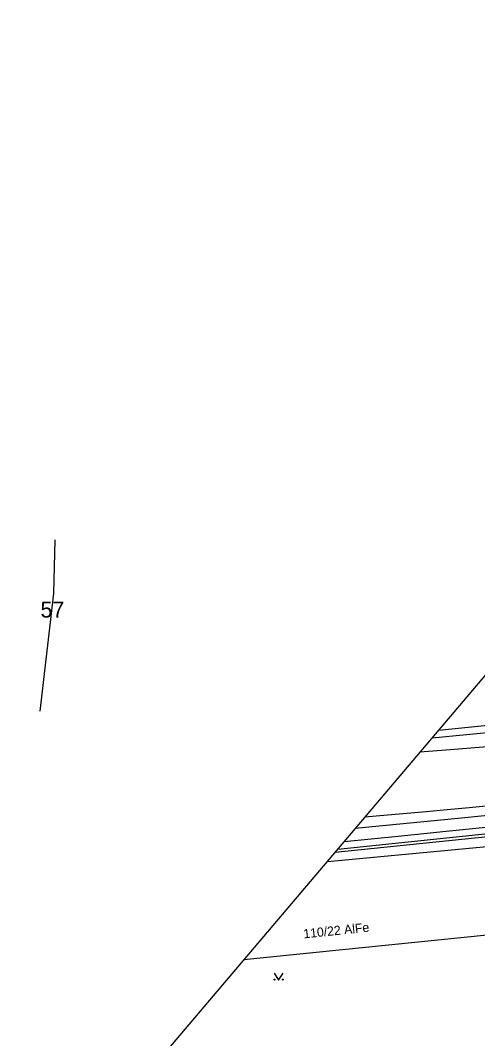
# Model space of a CAD drawing. Extents: x -540150 to -533593, y -1185082 to -1180066.
# Drawn here: x -536809.9 to -536760, y -1182876.4 to -1182765.4 of the extents above; entities that cross this region are included whole.
import ezdxf

# ---------------------------------------------------------------- set-up
doc = ezdxf.new("R2010")
doc.units = 0
for name, color, linetype in [('KN_HRAN_PARCEL', 7, 'Continuous'), ('rámeček', 7, 'Continuous'), ('Vrstva 1', 7, 'Continuous'), ('Vrstva 10', 7, 'Continuous'), ('Vrstva 11', 7, 'Continuous'), ('Vrstva 14', 7, 'Continuous'), ('Vrstva 2', 7, 'Continuous'), ('Vrstva 36', 7, 'Continuous'), ('Vrstva 7', 7, 'Continuous')]:
    doc.layers.add(name, color=color, linetype=linetype)

msp = doc.modelspace()

# ---------------------------------------------------------------- linework, layer by layer
at = {"layer": 'KN_HRAN_PARCEL'}
for p, q in [((-536764.25, -1182842.74), (-536749.05, -1182841.21)), ((-536748.96, -1182842.04), (-536764.98, -1182843.59)), ((-536775.27, -1182855.7), (-536678.27, -1182845.66))]:
    msp.add_line(p, q, dxfattribs=at)
at = {"layer": 'rámeček'}
msp.add_lwpolyline([(-536738.71, -1183256.04), (-536957.47, -1183070.27), (-535604.64, -1181477.18), (-535385.87, -1181662.95)], close=True, dxfattribs=at)
at = {"layer": 'Vrstva 1'}
for points in [[(-536776.39, -1182857.03), (-536724.61, -1182852.19)], [(-536719.16, -1182861.03), (-536785.52, -1182867.78)]]:
    msp.add_lwpolyline(points, dxfattribs=at)
at = {"layer": 'Vrstva 10'}
for p, q in [((-536760.31, -1182844.67), (-536762.51, -1182844.84)), ((-536762.51, -1182844.84), (-536766.3, -1182845.14)), ((-536769.85, -1182852.01), (-536772.32, -1182852.23)), ((-536765.61, -1182851.63), (-536769.85, -1182852.01)), ((-536763.34, -1182851.43), (-536765.61, -1182851.63))]:
    msp.add_line(p, q, dxfattribs=at)
for points in [[(-536751.41, -1182843.91), (-536752.79, -1182844.03), (-536755.46, -1182844.27), (-536757.96, -1182844.48), (-536760.31, -1182844.67)], [(-536755.61, -1182850.69), (-536758.36, -1182850.96), (-536760.93, -1182851.2), (-536763.34, -1182851.43)]]:
    msp.add_lwpolyline(points, dxfattribs=at)
at = {"layer": 'Vrstva 11'}
for p, q in [((-536761.76, -1182852.31), (-536770.76, -1182853.21)), ((-536756.61, -1182851.79), (-536761.76, -1182852.31)), ((-536770.76, -1182853.21), (-536773.36, -1182853.46)), ((-536774.57, -1182854.88), (-536768.68, -1182854.28)), ((-536768.68, -1182854.28), (-536763.42, -1182853.74))]:
    msp.add_line(p, q, dxfattribs=at)
msp.add_lwpolyline([(-536763.42, -1182853.74), (-536759.48, -1182853.34), (-536756.52, -1182853.05)], dxfattribs=at)
at = {"layer": 'Vrstva 14'}
msp.add_lwpolyline([(-536807.71, -1182840.65), (-536806.23, -1182827.82), (-536806.08, -1182821.98)], dxfattribs=at)
at = {"layer": 'Vrstva 36'}
msp.add_lwpolyline([(-536782.21, -1182869.22), (-536781.71, -1182869.97), (-536781.21, -1182869.22)], dxfattribs=at)
for centre in [(-536782.16, -1182869.92), (-536781.26, -1182869.92)]:
    msp.add_circle(centre, 0.05, dxfattribs=at)
at = {"layer": 'Vrstva 7'}
for p, q in [((-536748.95, -1182842.04), (-536764.98, -1182843.59)), ((-536775.54, -1182856.03), (-536747.47, -1182853.13))]:
    msp.add_line(p, q, dxfattribs=at)

# ---------------------------------------------------------------- texts
at = {"layer": 'Vrstva 14'}
msp.add_text('57', height=1.75, dxfattribs=at).set_placement((-536807.69, -1182830.46))
at = {"layer": 'Vrstva 2'}
msp.add_text('110/22 AlFe', height=1, rotation=5.815, dxfattribs=at).set_placement((-536778.96, -1182865.43))

doc.saveas('drawing.dxf')
